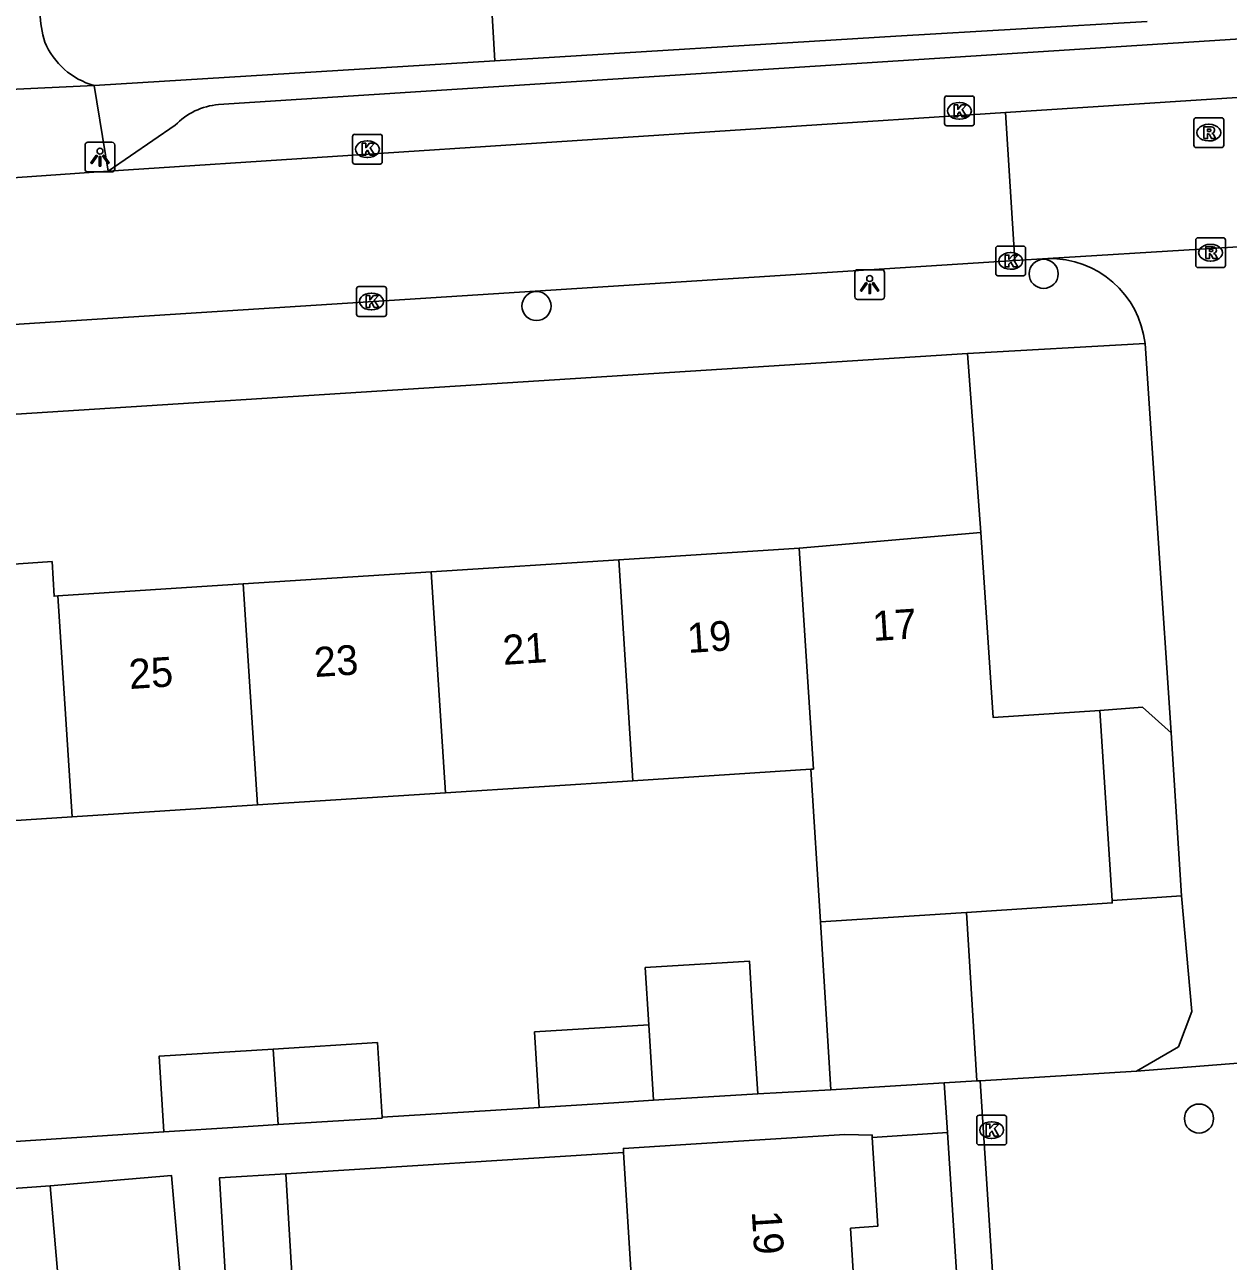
# Model space of a CAD drawing. Extents: x 159689 to 160786, y 387323 to 388339.
# Drawn here: x 160536.37 to 160576.81, y 387659.67 to 387701.22 of the extents above; entities that cross this region are included whole.
import ezdxf

# ---------------------------------------------------------------- set-up
doc = ezdxf.new("R2010")
doc.units = 0
for name, color, linetype in [('IMGEO_Boom', 7, 'Continuous'), ('IMGEO_Groenvoorziening', 7, 'Continuous'), ('IMGEO_Kolk', 7, 'Continuous'), ('IMGEO_Lichtpunt', 7, 'Continuous'), ('IMGEO_Pand', 7, 'Continuous'), ('IMGEO_Pand_nummerreeks', 7, 'Continuous'), ('IMGEO_Parkeervlak_open', 7, 'Continuous'), ('IMGEO_Rijbaan_lokaal_open', 7, 'Continuous'), ('IMGEO_Rioolput', 7, 'Continuous'), ('IMGEO_Voetpad_open', 7, 'Continuous')]:
    doc.layers.add(name, color=color, linetype=linetype)

msp = doc.modelspace()

# ---------------------------------------------------------------- linework, layer by layer
at = {"layer": 'IMGEO_Boom'}
for centre in [(160570.609, 387692.848), (160553.567, 387691.767), (160575.83, 387664.466)]:
    msp.add_circle(centre, 0.489, dxfattribs=at)
at = {"layer": 'IMGEO_Groenvoorziening'}
msp.add_lwpolyline([(160552.17, 387700.005), (160551.877, 387705.026)], dxfattribs=at)
at = {"layer": 'IMGEO_Kolk'}
for p, q in [((160567.277, 387697.898), (160567.277, 387698.75)), ((160567.352, 387698.824), (160568.204, 387698.824)), ((160567.765, 387698.604), (160567.79, 387698.604)), ((160568.278, 387698.75), (160568.278, 387697.898)), ((160568.204, 387697.824), (160567.352, 387697.824)), ((160567.788, 387698.044), (160567.763, 387698.044)), ((160547.384, 387696.61), (160547.384, 387697.462)), ((160547.459, 387697.536), (160548.311, 387697.536)), ((160547.872, 387697.316), (160547.897, 387697.316)), ((160548.385, 387697.462), (160548.385, 387696.61)), ((160548.311, 387696.536), (160547.459, 387696.536)), ((160547.895, 387696.756), (160547.87, 387696.756)), ((160568.999, 387692.856), (160568.999, 387693.708)), ((160569.074, 387693.782), (160569.926, 387693.782)), ((160569.487, 387693.562), (160569.512, 387693.562)), ((160570, 387693.708), (160570, 387692.856)), ((160569.926, 387692.782), (160569.074, 387692.782)), ((160569.51, 387693.002), (160569.485, 387693.002)), ((160547.52, 387691.494), (160547.52, 387692.346)), ((160547.595, 387692.42), (160548.447, 387692.42)), ((160548.521, 387692.346), (160548.521, 387691.494)), ((160548.008, 387692.2), (160548.033, 387692.2)), ((160548.031, 387691.64), (160548.006, 387691.64)), ((160548.447, 387691.42), (160547.595, 387691.42)), ((160568.361, 387663.654), (160568.361, 387664.506)), ((160568.436, 387664.58), (160569.288, 387664.58)), ((160569.362, 387664.506), (160569.362, 387663.654)), ((160568.849, 387664.36), (160568.874, 387664.36)), ((160568.872, 387663.8), (160568.847, 387663.8)), ((160569.288, 387663.58), (160568.436, 387663.58))]:
    msp.add_line(p, q, dxfattribs=at)
for points in [[(160567.277, 387697.898), (160567.277, 387698.75)], [(160567.352, 387698.824), (160568.204, 387698.824)], [(160568.278, 387698.75), (160568.278, 387697.898)], [(160567.598, 387698.524), (160567.721, 387698.524), (160567.721, 387698.373), (160567.851, 387698.524), (160568.015, 387698.524), (160567.869, 387698.373), (160568.022, 387698.124), (160567.87, 387698.124), (160567.785, 387698.288), (160567.721, 387698.221), (160567.721, 387698.124), (160567.598, 387698.124), (160567.598, 387698.524)], [(160568.204, 387697.824), (160567.352, 387697.824)], [(160547.384, 387696.61), (160547.384, 387697.462)], [(160547.459, 387697.536), (160548.311, 387697.536)], [(160548.385, 387697.462), (160548.385, 387696.61)], [(160547.705, 387697.236), (160547.828, 387697.236), (160547.828, 387697.085), (160547.958, 387697.236), (160548.122, 387697.236), (160547.976, 387697.085), (160548.129, 387696.836), (160547.977, 387696.836), (160547.892, 387697), (160547.828, 387696.933), (160547.828, 387696.836), (160547.705, 387696.836), (160547.705, 387697.236)], [(160548.311, 387696.536), (160547.459, 387696.536)], [(160568.999, 387692.856), (160568.999, 387693.708)], [(160569.074, 387693.782), (160569.926, 387693.782)], [(160570, 387693.708), (160570, 387692.856)], [(160569.32, 387693.482), (160569.443, 387693.482), (160569.443, 387693.331), (160569.573, 387693.482), (160569.737, 387693.482), (160569.591, 387693.331), (160569.744, 387693.082), (160569.592, 387693.082), (160569.507, 387693.246), (160569.443, 387693.179), (160569.443, 387693.082), (160569.32, 387693.082), (160569.32, 387693.482)], [(160569.926, 387692.782), (160569.074, 387692.782)], [(160547.52, 387691.494), (160547.52, 387692.346)], [(160547.595, 387692.42), (160548.447, 387692.42)], [(160548.521, 387692.346), (160548.521, 387691.494)], [(160547.841, 387692.12), (160547.964, 387692.12), (160547.964, 387691.969), (160548.094, 387692.12), (160548.258, 387692.12), (160548.112, 387691.969), (160548.265, 387691.72), (160548.113, 387691.72), (160548.028, 387691.884), (160547.964, 387691.817), (160547.964, 387691.72), (160547.841, 387691.72), (160547.841, 387692.12)], [(160548.447, 387691.42), (160547.595, 387691.42)], [(160568.361, 387663.654), (160568.361, 387664.506)], [(160568.436, 387664.58), (160569.288, 387664.58)], [(160569.362, 387664.506), (160569.362, 387663.654)], [(160568.682, 387664.28), (160568.805, 387664.28), (160568.805, 387664.129), (160568.935, 387664.28), (160569.099, 387664.28), (160568.953, 387664.129), (160569.106, 387663.88), (160568.954, 387663.88), (160568.869, 387664.044), (160568.805, 387663.977), (160568.805, 387663.88), (160568.682, 387663.88), (160568.682, 387664.28)], [(160569.288, 387663.58), (160568.436, 387663.58)]]:
    msp.add_lwpolyline(points, dxfattribs=at)
for centre, start, end in [((160567.354, 387698.748), 91.552, 178.448), ((160567.354, 387698.748), 91.552, 178.448), ((160568.202, 387698.748), 1.552, 88.448), ((160568.202, 387698.748), 1.552, 88.448), ((160567.354, 387697.9), 181.552, 268.448), ((160567.354, 387697.9), 181.552, 268.448), ((160568.202, 387697.9), 271.552, 358.448), ((160568.202, 387697.9), 271.552, 358.448), ((160547.461, 387697.46), 91.552, 178.448), ((160547.461, 387697.46), 91.552, 178.448), ((160548.309, 387697.46), 1.552, 88.448), ((160548.309, 387697.46), 1.552, 88.448), ((160547.461, 387696.612), 181.552, 268.448), ((160547.461, 387696.612), 181.552, 268.448), ((160548.309, 387696.612), 271.552, 358.448), ((160548.309, 387696.612), 271.552, 358.448), ((160569.076, 387693.706), 91.552, 178.448), ((160569.076, 387693.706), 91.552, 178.448), ((160569.924, 387693.706), 1.552, 88.448), ((160569.924, 387693.706), 1.552, 88.448), ((160569.076, 387692.858), 181.552, 268.448), ((160569.076, 387692.858), 181.552, 268.448), ((160569.924, 387692.858), 271.552, 358.448), ((160569.924, 387692.858), 271.552, 358.448), ((160547.597, 387692.344), 91.552, 178.448), ((160547.597, 387692.344), 91.552, 178.448), ((160548.445, 387692.344), 1.552, 88.448), ((160548.445, 387692.344), 1.552, 88.448), ((160547.597, 387691.496), 181.552, 268.448), ((160547.597, 387691.496), 181.552, 268.448), ((160548.445, 387691.496), 271.552, 358.448), ((160548.445, 387691.496), 271.552, 358.448), ((160568.438, 387664.504), 91.552, 178.448), ((160568.438, 387664.504), 91.552, 178.448), ((160569.286, 387664.504), 1.552, 88.448), ((160569.286, 387664.504), 1.552, 88.448), ((160568.438, 387663.656), 181.552, 268.448), ((160568.438, 387663.656), 181.552, 268.448), ((160569.286, 387663.656), 271.552, 358.448), ((160569.286, 387663.656), 271.552, 358.448)]:
    msp.add_arc(centre, 0.0765, start, end, dxfattribs=at)
for centre, major_axis, ratio, start_param, end_param in [((160567.764, 387698.324), (-0.387, 0.002), 0.722429, 4.712389, 7.853982), ((160567.789, 387698.324), (-0.39, 0.002), 0.717154, 1.570796, 4.712389), ((160547.871, 387697.036), (-0.387, 0.002), 0.722429, 4.712389, 7.853982), ((160547.896, 387697.036), (-0.39, 0.002), 0.717154, 1.570796, 4.712389), ((160569.486, 387693.282), (-0.387, 0.002), 0.722429, 4.712389, 7.853982), ((160569.511, 387693.282), (-0.39, 0.002), 0.717154, 1.570796, 4.712389), ((160548.007, 387691.92), (-0.387, 0.002), 0.722429, 4.712389, 7.853982), ((160548.032, 387691.92), (-0.39, 0.002), 0.717154, 1.570796, 4.712389), ((160568.848, 387664.08), (-0.387, 0.002), 0.722429, 4.712389, 7.853982), ((160568.873, 387664.08), (-0.39, 0.002), 0.717154, 1.570796, 4.712389)]:
    msp.add_ellipse(centre, major_axis=major_axis, ratio=ratio, start_param=start_param, end_param=end_param, dxfattribs=at)
at = {"layer": 'IMGEO_Lichtpunt'}
for p, q in [((160538.398, 387697.175), (160538.398, 387696.368)), ((160538.398, 387697.175), (160538.398, 387696.368)), ((160539.3, 387697.27), (160538.492, 387697.27)), ((160539.3, 387697.27), (160538.492, 387697.27)), ((160539.394, 387696.368), (160539.394, 387697.175)), ((160539.394, 387696.368), (160539.394, 387697.175)), ((160538.492, 387696.274), (160539.3, 387696.274)), ((160538.492, 387696.274), (160539.3, 387696.274)), ((160564.264, 387692.891), (160564.264, 387692.084)), ((160564.264, 387692.891), (160564.264, 387692.084)), ((160565.166, 387692.986), (160564.358, 387692.986)), ((160565.166, 387692.986), (160564.358, 387692.986)), ((160565.26, 387692.084), (160565.26, 387692.891)), ((160565.26, 387692.084), (160565.26, 387692.891)), ((160564.358, 387691.99), (160565.166, 387691.99)), ((160564.358, 387691.99), (160565.166, 387691.99))]:
    msp.add_line(p, q, dxfattribs=at)
for points in [[(160538.772, 387696.839), (160538.811, 387696.811), (160538.623, 387696.549), (160538.585, 387696.576), (160538.772, 387696.839)], [(160538.874, 387696.791), (160538.921, 387696.791), (160538.921, 387696.469), (160538.874, 387696.469), (160538.874, 387696.791)], [(160538.984, 387696.811), (160539.022, 387696.838), (160539.209, 387696.576), (160539.17, 387696.548), (160538.984, 387696.811)], [(160564.638, 387692.555), (160564.677, 387692.527), (160564.489, 387692.265), (160564.451, 387692.292), (160564.638, 387692.555)], [(160564.74, 387692.507), (160564.787, 387692.507), (160564.787, 387692.185), (160564.74, 387692.185), (160564.74, 387692.507)], [(160564.85, 387692.527), (160564.888, 387692.554), (160565.075, 387692.292), (160565.036, 387692.264), (160564.85, 387692.527)]]:
    msp.add_lwpolyline(points, dxfattribs=at)
for centre in [(160538.897, 387696.973), (160564.763, 387692.689)]:
    msp.add_circle(centre, 0.0994, dxfattribs=at)
for centre, start, end in [((160538.492, 387697.175), 90, 180), ((160538.492, 387697.175), 90, 180), ((160539.3, 387697.175), 0, 90), ((160539.3, 387697.175), 0, 90), ((160538.492, 387696.368), 180, 270), ((160538.492, 387696.368), 180, 270), ((160539.3, 387696.368), 270, 0), ((160539.3, 387696.368), 270, 360), ((160564.358, 387692.891), 90, 180), ((160564.358, 387692.891), 90, 180), ((160565.166, 387692.891), 0, 90), ((160565.166, 387692.891), 0, 90), ((160564.358, 387692.084), 180, 270), ((160564.358, 387692.084), 180, 270), ((160565.166, 387692.084), 270, 0), ((160565.166, 387692.084), 270, 360)]:
    msp.add_arc(centre, 0.0946, start, end, dxfattribs=at)
at = {"layer": 'IMGEO_Pand'}
for points in [[(160568.494, 387684.157), (160562.391, 387683.636)], [(160572.495, 387678.177), (160568.912, 387677.945), (160568.494, 387684.157)], [(160556.328, 387683.244), (160562.391, 387683.636)], [(160562.391, 387683.636), (160562.87, 387676.211), (160562.782, 387676.205)], [(160531.291, 387681.627), (160534.21, 387681.816), (160534.21, 387682.972), (160537.287, 387683.179), (160537.358, 387682.019), (160537.482, 387682.027)], [(160550.024, 387682.837), (160556.328, 387683.244)], [(160556.808, 387675.819), (160556.328, 387683.244)], [(160543.708, 387682.429), (160550.024, 387682.837)], [(160550.024, 387682.837), (160550.503, 387675.412)], [(160537.482, 387682.027), (160543.708, 387682.429)], [(160543.708, 387682.429), (160544.187, 387675.004)], [(160537.961, 387674.602), (160537.482, 387682.027)], [(160574.892, 387677.426), (160573.928, 387678.292), (160572.495, 387678.177)], [(160572.495, 387678.177), (160572.909, 387671.795)], [(160575.243, 387671.946), (160574.892, 387677.426)], [(160562.782, 387676.205), (160556.808, 387675.819)], [(160562.782, 387676.205), (160563.115, 387671.076)], [(160556.808, 387675.819), (160550.503, 387675.412)], [(160550.503, 387675.412), (160544.187, 387675.004)], [(160544.187, 387675.004), (160537.961, 387674.602)], [(160537.961, 387674.602), (160531.77, 387674.202)], [(160572.909, 387671.795), (160572.914, 387671.711), (160568.016, 387671.394)], [(160575.243, 387671.946), (160572.909, 387671.795)], [(160568.016, 387671.394), (160567.835, 387671.382), (160563.115, 387671.076)], [(160568.016, 387671.394), (160568.361, 387665.729)], [(160563.115, 387671.076), (160563.458, 387665.431)], [(160561, 387665.299), (160560.841, 387667.837), (160560.721, 387669.76), (160557.218, 387669.541), (160557.338, 387667.618)], [(160553.661, 387664.84), (160553.502, 387667.378), (160557.338, 387667.618)], [(160557.338, 387667.618), (160557.502, 387665.08)], [(160544.716, 387666.803), (160548.22, 387667.022), (160548.377, 387664.509)], [(160541.04, 387664.025), (160540.881, 387666.563), (160544.716, 387666.803)], [(160544.716, 387666.803), (160544.88, 387664.265)], [(160568.361, 387665.729), (160567.267, 387665.662)], [(160563.458, 387665.431), (160567.267, 387665.662)], [(160557.502, 387665.08), (160556.163, 387664.996), (160553.661, 387664.84)], [(160557.502, 387665.08), (160561, 387665.299)], [(160548.377, 387664.509), (160548.379, 387664.484), (160544.88, 387664.265)], [(160544.88, 387664.265), (160543.542, 387664.181), (160541.04, 387664.025)], [(160564.851, 387663.834), (160564.846, 387663.912), (160563.924, 387663.932), (160558.934, 387663.619), (160556.486, 387663.466), (160556.495, 387663.324)], [(160564.325, 387657.528), (160564.121, 387660.783), (160565.033, 387660.85), (160564.851, 387663.834)], [(160556.495, 387663.324), (160556.887, 387657.063)], [(160537.222, 387662.206), (160541.3, 387662.556), (160541.867, 387655.962)], [(160543.14, 387658.751), (160542.917, 387662.479), (160545.142, 387662.613)], [(160545.142, 387662.613), (160545.365, 387658.884), (160543.14, 387658.751)], [(160537.222, 387662.206), (160537.781, 387655.704)]]:
    msp.add_lwpolyline(points, dxfattribs=at)
at = {"layer": 'IMGEO_Parkeervlak_open'}
msp.add_lwpolyline([(160568.494, 387684.157), (160568.047, 387690.178)], dxfattribs=at)
at = {"layer": 'IMGEO_Rijbaan_lokaal_open'}
for points in [[(160583.516, 387699.185), (160569.329, 387698.274)], [(160569.329, 387698.274), (160569.643, 387693.301)], [(160570.748, 387693.365), (160580.987, 387693.992)], [(160569.643, 387693.301), (160570.748, 387693.365)], [(160574.015, 387690.507), (160574.892, 387677.426)], [(160573.726, 387666.064), (160575.14, 387666.879), (160575.59, 387668.068), (160575.243, 387671.946)], [(160580.403, 387666.582), (160573.726, 387666.064)], [(160568.477, 387665.736), (160568.361, 387665.729)], [(160568.477, 387665.736), (160573.726, 387666.064)], [(160571.854, 387613.359), (160568.477, 387665.736)], [(160567.267, 387665.662), (160567.375, 387663.997)], [(160567.375, 387663.997), (160570.647, 387613.282)]]:
    msp.add_lwpolyline(points, dxfattribs=at)
msp.add_arc((160570.821, 387690.152), 3.213, 6.3346, 91.306, dxfattribs=at)
at = {"layer": 'IMGEO_Rioolput'}
for p, q in [((160575.658, 387697.167), (160575.658, 387698.019)), ((160575.733, 387698.093), (160576.585, 387698.093)), ((160576.146, 387697.873), (160576.171, 387697.873)), ((160576.659, 387698.019), (160576.659, 387697.167)), ((160576.169, 387697.313), (160576.144, 387697.313)), ((160576.585, 387697.093), (160575.733, 387697.093)), ((160575.717, 387693.134), (160575.717, 387693.986)), ((160575.792, 387694.06), (160576.644, 387694.06)), ((160576.718, 387693.986), (160576.718, 387693.134)), ((160576.205, 387693.84), (160576.23, 387693.84)), ((160576.228, 387693.28), (160576.203, 387693.28)), ((160576.644, 387693.06), (160575.792, 387693.06))]:
    msp.add_line(p, q, dxfattribs=at)
for points in [[(160575.658, 387697.167), (160575.658, 387698.019)], [(160575.733, 387698.093), (160576.585, 387698.093)], [(160576.247, 387697.791), (160575.995, 387697.793), (160575.995, 387697.393)], [(160576.659, 387698.019), (160576.659, 387697.167)], [(160575.995, 387697.393), (160576.119, 387697.393), (160576.119, 387697.555), (160576.13, 387697.555)], [(160576.173, 387697.712), (160576.119, 387697.712), (160576.119, 387697.631)], [(160576.119, 387697.631), (160576.171, 387697.631)], [(160576.177, 387697.526), (160576.248, 387697.393), (160576.388, 387697.393), (160576.323, 387697.519)], [(160576.585, 387697.093), (160575.733, 387697.093)], [(160575.717, 387693.134), (160575.717, 387693.986)], [(160575.792, 387694.06), (160576.644, 387694.06)], [(160576.718, 387693.986), (160576.718, 387693.134)], [(160576.306, 387693.758), (160576.054, 387693.76), (160576.054, 387693.36)], [(160576.232, 387693.679), (160576.178, 387693.679), (160576.178, 387693.598)], [(160576.178, 387693.598), (160576.23, 387693.598)], [(160576.054, 387693.36), (160576.178, 387693.36), (160576.178, 387693.522), (160576.189, 387693.522)], [(160576.236, 387693.493), (160576.307, 387693.36), (160576.447, 387693.36), (160576.382, 387693.486)], [(160576.644, 387693.06), (160575.792, 387693.06)]]:
    msp.add_lwpolyline(points, dxfattribs=at)
for centre, radius, start, end in [((160575.735, 387698.017), 0.0765, 91.552, 178.448), ((160575.735, 387698.017), 0.0765, 91.552, 178.448), ((160576.246, 387697.681), 0.109, 350.3612, 89.416), ((160576.583, 387698.017), 0.0765, 1.552, 88.448), ((160576.583, 387698.017), 0.0765, 1.552, 88.448), ((160576.129, 387697.502), 0.0533, 26.0293, 88.6989), ((160576.155, 387697.82), 0.19, 274.7715, 282.9687), ((160576.179, 387697.616), 0.0964, 77.0061, 93.1865), ((160576.193, 387697.673), 0.0378, 276.6634, 79.6772), ((160576.244, 387697.681), 0.112, 277.5842, 350.9817), ((160576.228, 387697.466), 0.108, 29.5134, 73.7905), ((160575.735, 387697.169), 0.0765, 181.552, 268.448), ((160575.735, 387697.169), 0.0765, 181.552, 268.448), ((160576.583, 387697.169), 0.0765, 271.552, 358.448), ((160576.583, 387697.169), 0.0765, 271.552, 358.448), ((160575.794, 387693.984), 0.0765, 91.552, 178.448), ((160575.794, 387693.984), 0.0765, 91.552, 178.448), ((160576.642, 387693.984), 0.0765, 1.552, 88.448), ((160576.642, 387693.984), 0.0765, 1.552, 88.448), ((160576.214, 387693.787), 0.19, 274.7715, 282.9687), ((160576.238, 387693.583), 0.0964, 77.0061, 93.1865), ((160576.252, 387693.64), 0.0378, 276.6634, 79.6772), ((160576.305, 387693.648), 0.109, 350.3612, 89.416), ((160576.303, 387693.648), 0.112, 277.5842, 350.9817), ((160576.188, 387693.469), 0.0533, 26.0293, 88.6989), ((160576.287, 387693.433), 0.108, 29.5134, 73.7905), ((160575.794, 387693.136), 0.0765, 181.552, 268.448), ((160575.794, 387693.136), 0.0765, 181.552, 268.448), ((160576.642, 387693.136), 0.0765, 271.552, 358.448), ((160576.642, 387693.136), 0.0765, 271.552, 358.448)]:
    msp.add_arc(centre, radius, start, end, dxfattribs=at)
for centre, major_axis, ratio, start_param, end_param in [((160576.145, 387697.593), (-0.387, 0.002), 0.722429, 4.712389, 7.853982), ((160576.17, 387697.593), (-0.39, 0.002), 0.717154, 1.570796, 4.712389), ((160576.204, 387693.56), (-0.387, 0.002), 0.722429, 4.712389, 7.853982), ((160576.229, 387693.56), (-0.39, 0.002), 0.717154, 1.570796, 4.712389)]:
    msp.add_ellipse(centre, major_axis=major_axis, ratio=ratio, start_param=start_param, end_param=end_param, dxfattribs=at)
at = {"layer": 'IMGEO_Voetpad_open'}
for points in [[(160542.88, 387698.537), (160628.312, 387704.041), (160649.915, 387705.517)], [(160574.091, 387701.325), (160565.643, 387700.831), (160552.17, 387700.005)], [(160538.697, 387699.179), (160552.17, 387700.005)], [(160538.697, 387699.179), (160532.312, 387698.873)], [(160539.168, 387696.302), (160538.697, 387699.179)], [(160569.329, 387698.274), (160539.168, 387696.302)], [(160539.168, 387696.302), (160541.424, 387697.839)], [(160539.168, 387696.302), (160529.388, 387695.617), (160517.237, 387694.918), (160510.72, 387694.47)], [(160569.643, 387693.301), (160511.99, 387689.618), (160510.699, 387689.526)], [(160568.047, 387690.178), (160574.015, 387690.507)], [(160512.814, 387686.643), (160518.857, 387687.037), (160568.047, 387690.178)], [(160561, 387665.299), (160563.458, 387665.431)], [(160548.377, 387664.509), (160553.661, 387664.84)], [(160535.883, 387663.682), (160541.04, 387664.025)], [(160567.375, 387663.997), (160564.851, 387663.834)], [(160545.142, 387662.613), (160556.495, 387663.324)], [(160533.189, 387661.92), (160537.222, 387662.206)]]:
    msp.add_lwpolyline(points, dxfattribs=at)
for centre, radius, start, end in [((160542.459, 387702.073), 5.605, 174.4482, 194.8538), ((160539.374, 387701.616), 2.529, 202.7977, 254.4834), ((160543.075, 387696.264), 2.282, 94.8919, 136.3338)]:
    msp.add_arc(centre, radius, start, end, dxfattribs=at)

# ---------------------------------------------------------------- texts
at = {"layer": 'IMGEO_Pand_nummerreeks'}
for s, rotation, p in [('17', 3.6956, (160564.884, 387680.51)), ('19', 3.6965, (160558.66, 387680.109)), ('21', 3.6965, (160552.458, 387679.708)), ('23', 3.6965, (160546.121, 387679.299)), ('25', 3.6965, (160539.897, 387678.897)), ('19', 273.5808, (160560.798, 387661.35))]:
    msp.add_text(s, height=1, rotation=rotation, dxfattribs=at).set_placement(p)

doc.saveas('drawing.dxf')
